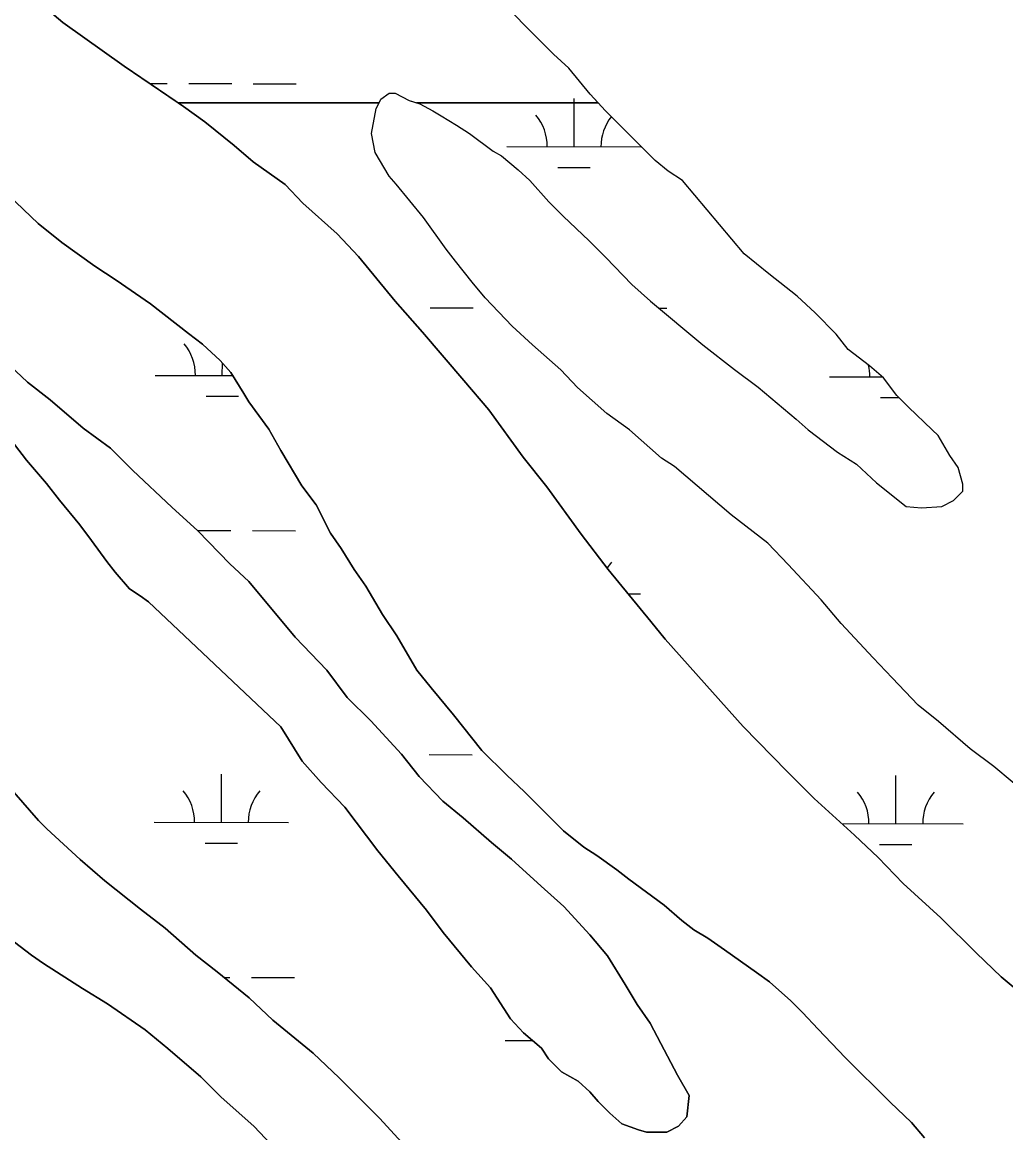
# Model space of a CAD drawing. Extents: x 3187622 to 3225504, y 800805 to 826213.
# Drawn here: x 3210198 to 3210930, y 819624 to 820451 of the extents above; entities that cross this region are included whole.
import ezdxf

# ---------------------------------------------------------------- set-up
doc = ezdxf.new("R2010")
doc.units = 0
doc.layers.add('V-SITE-VEGE', color=7, linetype='Continuous')
doc.layers.add('V-WETL-SWMP', color=7, linetype='Continuous')

msp = doc.modelspace()

# ---------------------------------------------------------------- linework, layer by layer
at = {"layer": 'V-SITE-VEGE'}
for p, q in [((3210210.48, 820465.33), (3210228.09, 820450.39)), ((3210570.38, 820449.81), (3210558.05, 820462.99)), ((3210228.09, 820450.39), (3210273.87, 820417.87)), ((3210593.28, 820426.95), (3210570.38, 820449.81)), ((3210604.73, 820416.4), (3210593.28, 820426.95)), ((3210273.87, 820417.87), (3210314, 820390.63)), ((3210620.58, 820397.05), (3210604.73, 820416.4)), ((3210464.84, 820393.4), (3210471, 820397.8)), ((3210471, 820397.8), (3210475.39, 820397.81)), ((3210475.39, 820397.81), (3210485.96, 820392.54)), ((3210626.56, 820390.63), (3210620.58, 820397.05)), ((3210314, 820390.63), (3210463.46, 820390.63)), ((3210463.46, 820390.63), (3210464.84, 820393.4)), ((3210485.96, 820392.54), (3210491.7, 820390.63)), ((3210491.7, 820390.63), (3210626.56, 820390.63))]:
    msp.add_line(p, q, dxfattribs=at)
for points in [[(3210948.38, 819873.78), (3210921.08, 819896.63), (3210903.47, 819909.81), (3210879.69, 819930.03), (3210864.72, 819942.34), (3210845.35, 819962.56), (3210831.25, 819977.51), (3210807.47, 820003), (3210792.5, 820020.59), (3210767.84, 820046.97), (3210752.87, 820062.79), (3210725.57, 820083.89), (3210683.3, 820119.93), (3210673.62, 820126.08), (3210649.84, 820147.18), (3210633.11, 820159.48), (3210611.09, 820178.82), (3210598.76, 820192.01), (3210577.63, 820210.47), (3210562.66, 820224.54), (3210542.4, 820245.63), (3210532.71, 820257.07), (3210520.38, 820272.89), (3210513.33, 820281.69), (3210496.59, 820305.43), (3210476.33, 820330.05), (3210471.05, 820336.21), (3210460.47, 820353.8), (3210457.82, 820367.87), (3210461.32, 820386.35), (3210463.46, 820390.63), (3210314, 820390.63), (3210317.89, 820387.99), (3210333.74, 820376.57), (3210355.75, 820358.98), (3210369.84, 820346.68), (3210393.62, 820329.98), (3210406.83, 820315.91), (3210432.37, 820293.06), (3210448.22, 820276.35), (3210475.53, 820242.94), (3210495.79, 820220.08), (3210526.62, 820184.03), (3210545.11, 820162.04), (3210570.66, 820126.87), (3210588.28, 820104.89), (3210613.83, 820069.71), (3210634.09, 820043.33), (3210665.8, 820004.64), (3210676.37, 819991.45), (3210711.6, 819951.88), (3210734.5, 819926.39), (3210767.09, 819892.98), (3210787.35, 819872.76), (3210817.29, 819845.5), (3210834.9, 819828.8), (3210853.4, 819809.46), (3210881.58, 819783.96), (3210908, 819757.59), (3210926.5, 819740.01), (3210952.91, 819718.03)], [(3210869.4, 819620.29), (3210859.71, 819631.72), (3210843.86, 819646.66), (3210810.4, 819680.07), (3210790.14, 819701.17), (3210778.69, 819713.48), (3210769.88, 819722.27), (3210754.03, 819736.34), (3210744.35, 819743.37), (3210720.57, 819760.07), (3210708.25, 819768.85), (3210697.68, 819775.01), (3210688.88, 819782.04), (3210675.67, 819793.46), (3210649.25, 819812.8), (3210640.44, 819819.83), (3210625.48, 819830.38), (3210615.79, 819836.53), (3210600.82, 819848.83), (3210571.76, 819877.85), (3210558.55, 819890.16), (3210540.06, 819908.62), (3210518.91, 819935), (3210502.18, 819955.22), (3210491.61, 819968.41), (3210476.62, 819993.92), (3210466.05, 820009.75), (3210453.71, 820030.85), (3210444.91, 820043.17), (3210435.21, 820059), (3210427.28, 820070.43), (3210416.7, 820091.54), (3210406.13, 820105.61), (3210390.27, 820131.99), (3210381.46, 820147.82), (3210366.48, 820168.05), (3210362.96, 820174.2), (3210353.26, 820190.04), (3210345.34, 820198.83), (3210332.13, 820211.14), (3210321.56, 820219.05), (3210293.38, 820241.02), (3210267.85, 820258.59), (3210252, 820269.14), (3210227.35, 820286.72), (3210209.74, 820300.78), (3210187.72, 820321.88)], [(3210179.9, 820203.08), (3210201.92, 820182.86), (3210218.65, 820169.68), (3210243.31, 820148.58), (3210263.56, 820133.64), (3210280.29, 820116.94), (3210309.36, 820089.68), (3210328.73, 820072.1), (3210352.51, 820047.48), (3210366.6, 820034.3), (3210400.95, 819992.97), (3210424.73, 819968.35), (3210439.71, 819948.13), (3210457.32, 819930.54), (3210480.22, 819905.93), (3210493.44, 819889.22), (3210511.05, 819870.75), (3210526.02, 819858.45), (3210547.16, 819839.99), (3210562.12, 819827.68), (3210584.14, 819807.46), (3210600.87, 819792.52), (3210620.25, 819771.42), (3210633.46, 819755.59), (3210646.68, 819734.48), (3210655.49, 819719.53), (3210665.18, 819705.46), (3210673.12, 819690.51), (3210685.46, 819666.76), (3210694.27, 819651.81), (3210692.52, 819635.97), (3210686.37, 819628.92), (3210677.57, 819624.52), (3210662.61, 819624.51), (3210656.45, 819626.26), (3210644.13, 819630.65), (3210635.32, 819638.56), (3210626.52, 819647.35), (3210620.35, 819654.39), (3210611.54, 819662.3), (3210599.22, 819669.33), (3210589.53, 819679), (3210584.25, 819686.91), (3210571.04, 819698.34), (3210561.35, 819708.89), (3210546.37, 819731.76), (3210532.27, 819747.58)], [(3210179.9, 820203.08), (3210201.92, 820182.86), (3210218.65, 820169.68), (3210243.31, 820148.58), (3210263.56, 820133.64), (3210280.29, 820116.94), (3210309.36, 820089.68), (3210328.73, 820072.1), (3210352.51, 820047.48), (3210366.6, 820034.3), (3210400.95, 819992.97), (3210424.73, 819968.35), (3210439.71, 819948.13), (3210457.32, 819930.54), (3210480.22, 819905.93), (3210493.44, 819889.22), (3210511.05, 819870.75), (3210526.02, 819858.45), (3210547.16, 819839.99), (3210562.12, 819827.68), (3210584.14, 819807.46), (3210600.87, 819792.52), (3210620.25, 819771.42), (3210633.46, 819755.59), (3210646.68, 819734.48), (3210655.49, 819719.53), (3210665.18, 819705.46), (3210673.12, 819690.51), (3210685.46, 819666.76), (3210694.27, 819651.81), (3210692.52, 819635.97), (3210686.37, 819628.92), (3210677.57, 819624.52)], [(3210462.69, 819833.76), (3210438.02, 819866.29), (3210420.41, 819884.75), (3210406.31, 819900.58), (3210390.45, 819926.09), (3210291.82, 820019.27), (3210285.65, 820023.67), (3210277.73, 820028.94), (3210267.16, 820041.25), (3210260.99, 820049.16), (3210249.54, 820064.99), (3210240.73, 820076.42), (3210225.75, 820094.89), (3210216.07, 820107.2), (3210201.09, 820124.79), (3210192.28, 820136.22)], [(3210677.57, 819624.52), (3210662.61, 819624.51), (3210656.45, 819626.26), (3210644.13, 819630.65), (3210635.32, 819638.56), (3210626.52, 819647.35), (3210620.35, 819654.39), (3210611.54, 819662.3), (3210599.22, 819669.33), (3210589.53, 819679), (3210584.25, 819686.91), (3210571.04, 819698.34), (3210561.35, 819708.89), (3210546.37, 819731.76), (3210532.27, 819747.58), (3210511.14, 819773.08), (3210498.8, 819789.79), (3210477.66, 819815.29), (3210462.69, 819833.76), (3210438.02, 819866.29), (3210420.41, 819884.75), (3210406.31, 819900.58), (3210390.45, 819926.09), (3210291.82, 820019.27), (3210285.65, 820023.67), (3210277.73, 820028.94), (3210267.16, 820041.25), (3210260.99, 820049.16), (3210249.54, 820064.99), (3210240.73, 820076.42), (3210225.75, 820094.89), (3210216.07, 820107.2), (3210201.09, 820124.79), (3210192.28, 820136.22)], [(3210191.63, 819877.52), (3210210.12, 819856.42), (3210216.29, 819850.26), (3210240.95, 819827.4), (3210259.44, 819811.58), (3210285.86, 819790.48), (3210304.35, 819776.42), (3210327.24, 819756.2), (3210343.09, 819743.9), (3210366.87, 819724.56), (3210384.48, 819707.86), (3210414.42, 819683.24), (3210433.8, 819664.78), (3210463.74, 819634.89), (3210483.12, 819613.79)], [(3210532.27, 819747.58), (3210511.14, 819773.08), (3210498.8, 819789.79), (3210477.66, 819815.29), (3210462.69, 819833.76)], [(3210387.21, 819611.07), (3210370.47, 819628.65), (3210345.81, 819650.63), (3210330.84, 819665.57), (3210306.19, 819686.67), (3210289.45, 819700.73), (3210261.28, 819720.07), (3210242.79, 819731.49), (3210213.74, 819749.95), (3210204.93, 819756.1), (3210179.4, 819775.43)]]:
    msp.add_lwpolyline(points, dxfattribs=at)
msp.add_lwpolyline([(3210626.56, 820390.63), (3210491.7, 820390.63), (3210493.88, 820389.91), (3210503.56, 820384.63), (3210509.73, 820381.12), (3210521.17, 820374.09), (3210530.86, 820367.94), (3210548.47, 820354.75), (3210554.63, 820351.24), (3210566.96, 820340.69), (3210575.76, 820332.78), (3210589.86, 820316.95), (3210600.42, 820306.4), (3210619.8, 820287.94), (3210632.13, 820275.63), (3210651.51, 820255.41), (3210665.6, 820243.1), (3210704.34, 820210.58), (3210728.11, 820192.12), (3210745.73, 820178.94), (3210773.9, 820155.21), (3210782.71, 820147.29), (3210804.72, 820130.59), (3210818.81, 820121.8), (3210833.78, 820107.74), (3210855.79, 820090.16), (3210867.23, 820089.29), (3210882.19, 820090.18), (3210890.99, 820094.59), (3210898.02, 820101.64), (3210898.02, 820106.92), (3210894.49, 820119.23), (3210888.32, 820128.03), (3210879.5, 820142.98), (3210875.1, 820147.38), (3210857.49, 820164.08), (3210848.68, 820172.87), (3210838.99, 820186.06), (3210828.42, 820194.85), (3210812.58, 820207.15), (3210803.77, 820218.58), (3210787.91, 820234.41), (3210774.7, 820246.72), (3210753.57, 820263.42), (3210735.08, 820278.36), (3210689.27, 820332.88), (3210678.71, 820339.91), (3210669.02, 820347.82), (3210632.03, 820384.75)], close=True, dxfattribs=at)
at = {"layer": 'V-WETL-SWMP'}
for p, q in [((3210292.72, 820405.07), (3210305.86, 820405.05)), ((3210321.86, 820405.01), (3210353.86, 820404.95)), ((3210369.86, 820404.92), (3210401.86, 820404.85)), ((3210608.61, 820358), (3210608.68, 820394)), ((3210558.61, 820358.1), (3210658.61, 820357.9)), ((3210596.58, 820342.59), (3210620.58, 820342.54)), ((3210501.52, 820238.15), (3210533.52, 820238.08)), ((3210549.52, 820238.05), (3210549.68, 820238.05)), ((3210671.91, 820237.8), (3210677.52, 820237.79)), ((3210346.83, 820187.72), (3210346.85, 820197.15)), ((3210296.83, 820187.82), (3210354.69, 820187.7)), ((3210798.73, 820186.8), (3210838.2, 820186.72)), ((3210334.8, 820172.31), (3210358.8, 820172.26)), ((3210836.7, 820171.29), (3210850.29, 820171.26)), ((3210328.48, 820072.33), (3210353.18, 820072.27)), ((3210369.18, 820072.24), (3210401.18, 820072.18)), ((3210648.92, 820025.24), (3210657.93, 820025.22)), ((3210500.84, 819905.47), (3210532.84, 819905.41)), ((3210346.15, 819855.05), (3210346.22, 819891.05)), ((3210848.06, 819854.02), (3210848.13, 819890.02)), ((3210296.15, 819855.15), (3210396.15, 819854.94)), ((3210807.84, 819854.11), (3210898.06, 819853.92)), ((3210334.12, 819839.64), (3210358.12, 819839.59)), ((3210836.02, 819838.62), (3210860.02, 819838.57)), ((3210348.37, 819739.61), (3210352.51, 819739.6)), ((3210368.51, 819739.57), (3210400.51, 819739.5)), ((3210557.26, 819692.75), (3210577.54, 819692.71))]:
    msp.add_line(p, q, dxfattribs=at)
for points in [[(3210952.91, 819718.03), (3210926.49, 819740.01), (3210908, 819757.59), (3210881.58, 819783.96), (3210853.4, 819809.46), (3210834.9, 819828.8), (3210817.29, 819845.5), (3210787.35, 819872.76), (3210767.09, 819892.98), (3210734.51, 819926.39), (3210711.6, 819951.88), (3210676.37, 819991.45), (3210665.8, 820004.64), (3210634.09, 820043.33), (3210613.83, 820069.71), (3210588.28, 820104.89), (3210570.66, 820126.87), (3210545.11, 820162.04), (3210526.62, 820184.03), (3210495.79, 820220.08), (3210475.53, 820242.94), (3210448.22, 820276.35), (3210432.37, 820293.06), (3210406.83, 820315.91), (3210393.62, 820329.98), (3210369.85, 820346.68), (3210355.76, 820358.98), (3210333.74, 820376.56), (3210317.89, 820387.99), (3210273.87, 820417.87), (3210228.08, 820450.39), (3210210.47, 820465.33)], [(3210593.28, 820426.95), (3210579.19, 820441.01), (3210570.38, 820449.81), (3210558.05, 820462.99)], [(3210948.38, 819873.78), (3210921.08, 819896.63), (3210903.47, 819909.81), (3210879.69, 819930.03), (3210864.72, 819942.34), (3210845.35, 819962.56), (3210831.25, 819977.51), (3210807.47, 820003), (3210792.5, 820020.59), (3210767.84, 820046.97), (3210752.87, 820062.79), (3210725.57, 820083.89), (3210683.3, 820119.93), (3210673.62, 820126.08), (3210649.84, 820147.18), (3210633.11, 820159.48), (3210611.09, 820178.82), (3210598.76, 820192.01), (3210577.63, 820210.47), (3210562.66, 820224.54), (3210542.4, 820245.64), (3210532.71, 820257.07), (3210520.38, 820272.89), (3210513.33, 820281.69), (3210496.59, 820305.43), (3210476.33, 820330.05), (3210471.05, 820336.21), (3210460.47, 820353.8), (3210457.82, 820367.87), (3210461.32, 820386.35), (3210464.84, 820393.4), (3210470.99, 820397.8), (3210475.39, 820397.81), (3210485.96, 820392.54), (3210493.88, 820389.9), (3210503.56, 820384.63), (3210509.73, 820381.12), (3210521.17, 820374.09), (3210530.85, 820367.94), (3210548.47, 820354.75), (3210554.63, 820351.24), (3210566.96, 820340.69), (3210575.76, 820332.78), (3210589.86, 820316.95), (3210600.42, 820306.4), (3210619.8, 820287.94), (3210632.13, 820275.63), (3210651.5, 820255.41), (3210665.6, 820243.1), (3210704.34, 820210.58), (3210728.11, 820192.12), (3210745.73, 820178.94), (3210773.9, 820155.2), (3210782.71, 820147.29), (3210804.72, 820130.59), (3210818.81, 820121.81), (3210833.78, 820107.74), (3210855.79, 820090.16), (3210867.23, 820089.29), (3210882.19, 820090.18), (3210890.99, 820094.59), (3210898.02, 820101.64), (3210898.02, 820106.92), (3210894.49, 820119.23), (3210888.32, 820128.03), (3210879.51, 820142.98), (3210875.1, 820147.37), (3210857.49, 820164.08), (3210848.68, 820172.87), (3210838.99, 820186.06), (3210828.43, 820194.85), (3210812.58, 820207.15), (3210803.77, 820218.58), (3210787.91, 820234.41), (3210774.7, 820246.72), (3210753.57, 820263.42), (3210735.08, 820278.36), (3210689.27, 820332.88), (3210678.71, 820339.91), (3210669.02, 820347.82), (3210632.03, 820384.74), (3210620.58, 820397.05), (3210604.73, 820416.4), (3210593.28, 820426.95)], [(3210187.72, 820321.88), (3210209.74, 820300.78), (3210227.35, 820286.72), (3210252, 820269.14), (3210267.85, 820258.59), (3210293.38, 820241.02), (3210321.56, 820219.05), (3210332.13, 820211.14), (3210345.34, 820198.83), (3210353.26, 820190.04), (3210362.96, 820174.2), (3210366.48, 820168.05), (3210381.46, 820147.82), (3210390.27, 820131.99), (3210406.13, 820105.61), (3210416.71, 820091.54), (3210427.28, 820070.43), (3210435.21, 820058.99), (3210444.91, 820043.17), (3210453.71, 820030.85), (3210466.05, 820009.75), (3210476.62, 819993.92), (3210491.61, 819968.41), (3210502.18, 819955.22), (3210518.91, 819935), (3210540.06, 819908.62), (3210558.55, 819890.16), (3210571.76, 819877.85), (3210600.82, 819848.83), (3210615.79, 819836.53), (3210625.48, 819830.38), (3210640.45, 819819.83), (3210649.25, 819812.8), (3210675.67, 819793.46), (3210688.88, 819782.04), (3210697.68, 819775.01), (3210708.25, 819768.85), (3210720.57, 819760.07), (3210744.35, 819743.37), (3210754.03, 819736.34), (3210769.88, 819722.27), (3210778.69, 819713.48), (3210790.14, 819701.17), (3210810.4, 819680.07), (3210843.86, 819646.66), (3210859.71, 819631.72), (3210869.4, 819620.29)], [(3210561.35, 819708.89), (3210571.04, 819698.34), (3210584.25, 819686.91), (3210589.53, 819679), (3210599.22, 819669.33), (3210611.54, 819662.3), (3210620.35, 819654.39), (3210626.52, 819647.35), (3210635.32, 819638.56), (3210644.13, 819630.65), (3210656.45, 819626.26), (3210662.61, 819624.51), (3210677.57, 819624.52), (3210686.37, 819628.93), (3210692.52, 819635.97), (3210694.27, 819651.81), (3210685.46, 819666.76), (3210673.12, 819690.51), (3210665.18, 819705.46), (3210655.49, 819719.53), (3210646.68, 819734.48), (3210633.46, 819755.59), (3210620.25, 819771.42), (3210600.87, 819792.52), (3210584.14, 819807.46), (3210562.12, 819827.68), (3210547.16, 819839.99), (3210526.02, 819858.45), (3210511.05, 819870.76), (3210493.44, 819889.22), (3210480.22, 819905.93), (3210457.32, 819930.54), (3210439.71, 819948.13), (3210424.73, 819968.35), (3210400.95, 819992.97), (3210366.6, 820034.3), (3210352.51, 820047.48), (3210328.73, 820072.1), (3210309.35, 820089.68), (3210280.29, 820116.94), (3210263.56, 820133.64), (3210243.31, 820148.58), (3210218.65, 820169.68), (3210201.92, 820182.86), (3210179.9, 820203.08)], [(3210192.28, 820136.22), (3210201.09, 820124.79), (3210216.06, 820107.2), (3210225.75, 820094.89), (3210240.73, 820076.43), (3210249.54, 820064.99), (3210260.99, 820049.16), (3210267.16, 820041.25), (3210277.73, 820028.94), (3210285.65, 820023.67), (3210291.82, 820019.27), (3210390.45, 819926.09), (3210406.31, 819900.58), (3210420.41, 819884.76), (3210438.02, 819866.29), (3210462.69, 819833.76), (3210477.66, 819815.29), (3210498.8, 819789.79)], [(3210483.12, 819613.79), (3210463.74, 819634.89), (3210433.79, 819664.78), (3210414.42, 819683.24), (3210384.48, 819707.86), (3210366.87, 819724.56), (3210343.09, 819743.9), (3210327.24, 819756.2), (3210304.35, 819776.42), (3210285.86, 819790.48), (3210259.44, 819811.58), (3210240.95, 819827.4), (3210216.29, 819850.26), (3210210.12, 819856.41), (3210191.63, 819877.52)], [(3210498.8, 819789.79), (3210511.14, 819773.08), (3210532.28, 819747.58), (3210546.37, 819731.76), (3210561.35, 819708.89)], [(3210179.4, 819775.43), (3210204.93, 819756.1), (3210213.74, 819749.95), (3210242.79, 819731.49), (3210261.28, 819720.07), (3210289.46, 819700.73), (3210306.19, 819686.67), (3210330.84, 819665.57), (3210345.81, 819650.63), (3210370.47, 819628.65), (3210387.21, 819611.07)]]:
    msp.add_lwpolyline(points, dxfattribs=at)
for centre, start, end in [((3210553.37, 820358.59), 359.11148, 40.65514), ((3210663.85, 820358.36), 141.25633, 180.65514), ((3210291.59, 820188.31), 359.11148, 40.65514), ((3210793.49, 820187.29), 359.11148, 13.18794), ((3210663.18, 820025.69), 139.11148, 147.98699), ((3210290.91, 819855.63), 359.11148, 40.65514), ((3210401.39, 819855.41), 139.11148, 180.65514), ((3210792.81, 819854.61), 359.11148, 40.65514), ((3210903.3, 819854.39), 139.11148, 180.65514)]:
    msp.add_arc(centre, 35.25, start, end, dxfattribs=at)

doc.saveas('drawing.dxf')
